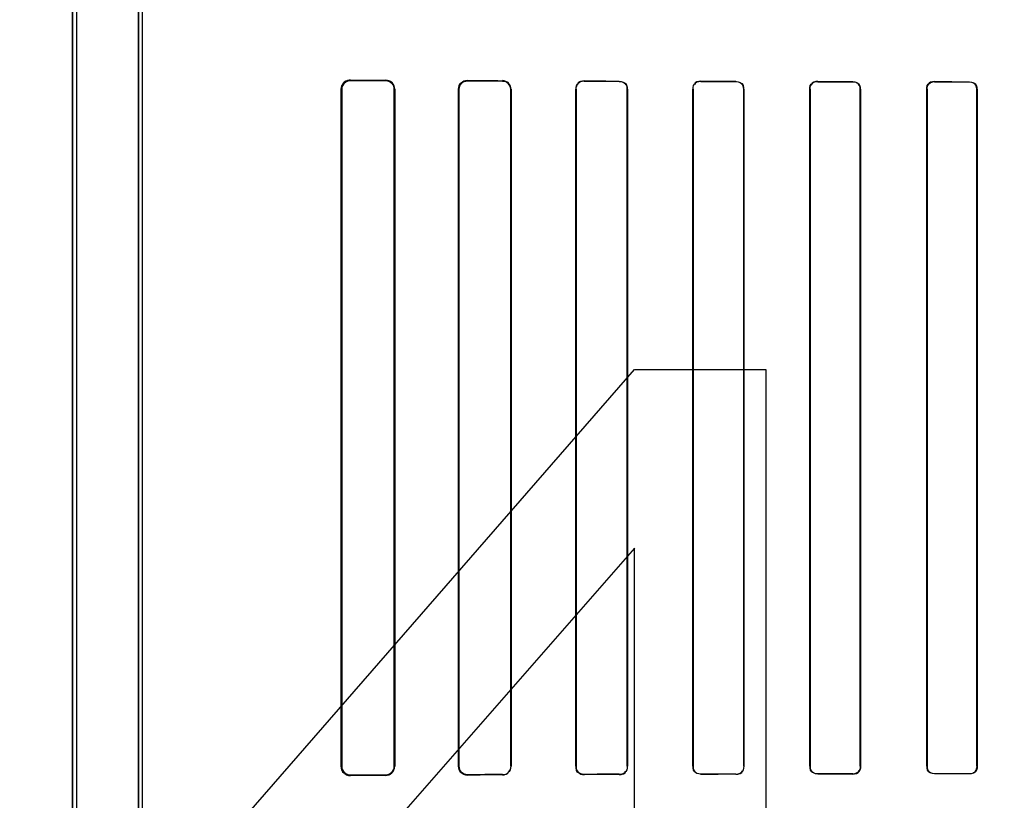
# Model space of a CAD drawing. Header units: millimetres. Extents: x 0 to 297, y 0 to 210.
# Tile 320 of 405: x 241.98 to 242.191, y 156.977 to 157.144. Entities that reach past the tile are written whole.
import ezdxf

# ---------------------------------------------------------------- set-up
doc = ezdxf.new("R2010")
doc.units = ezdxf.units.MM
doc.header["$LTSCALE"] = 16.335
doc.layers.get('0').update_dxf_attribs({"linetype": 'CONTINUOUS'})
for name, color, linetype in [('AXES_REF', 7, 'CONTINUOUS'), ('INTFCLR_1', 7, 'CONTINUOUS'), ('INTFCLR_72935', 7, 'CONTINUOUS')]:
    doc.layers.add(name, color=color, linetype=linetype)

msp = doc.modelspace()

# ---------------------------------------------------------------- linework, layer by layer
at = {"color": 7, "linetype": 'Continuous'}
for p, q in [((241.9991, 156.93972), (242.1116, 157.06898)), ((242.1116, 157.06898), (242.13972, 157.06898)), ((242.13972, 157.06898), (242.13972, 156.93972)), ((242.1116, 157.03068), (242.03191, 156.93972)), ((242.1116, 156.93972), (242.1116, 157.03068))]:
    msp.add_line(p, q, dxfattribs=at)
for radius in [4.84791, 4.8475, 4.81646]:
    msp.add_circle((241.50691, 154.95648), radius, dxfattribs=at)
msp.add_arc((241.50691, 154.95648), 4.8, 278.27713, 261.72287, dxfattribs=at)
at = {"layer": 'AXES_REF', "color": 9, "linetype": 'Continuous'}
msp.add_circle((241.50691, 154.95648), 2.96429, dxfattribs=at)
at = {"layer": 'AXES_REF', "color": 7, "linetype": 'Continuous'}
msp.add_arc((241.50691, 154.95648), 4.91, 113.08261, 66.91739, dxfattribs=at)
at = {"layer": 'AXES_REF', "color": 9, "linetype": 'Continuous'}
msp.add_arc((241.50691, 154.95648), 4.42226, 94.41181, 85.58819, dxfattribs=at)
at = {"layer": 'INTFCLR_1', "color": 6, "linetype": 'Continuous'}
for p, q in [((241.99127, 156.70647), (241.99127, 158.04147)), ((241.99216, 156.70647), (241.99216, 158.04148)), ((242.00539, 157.57527), (242.00539, 156.97268)), ((242.00627, 156.97268), (242.00627, 157.57527)), ((242.0488, 157.12897), (242.0488, 156.98397)), ((242.04889, 157.12897), (242.04889, 156.98397)), ((242.06016, 156.98397), (242.06016, 157.12897)), ((242.06025, 156.98397), (242.06025, 157.12897)), ((242.07391, 157.12897), (242.07391, 156.98397)), ((242.07399, 157.12897), (242.07399, 156.98397)), ((242.08508, 156.98397), (242.08508, 157.12897)), ((242.08515, 156.98397), (242.08515, 157.12897)), ((242.099, 157.12897), (242.099, 156.98397)), ((242.09906, 157.12897), (242.09906, 156.98397)), ((242.11001, 156.98397), (242.11001, 157.12897)), ((242.11007, 156.98397), (242.11007, 157.12897)), ((242.12406, 157.12897), (242.12406, 156.98397)), ((242.12412, 157.12897), (242.12412, 156.98397)), ((242.13496, 156.98397), (242.13496, 157.12897)), ((242.13502, 156.98397), (242.13502, 157.12897)), ((242.14911, 157.12897), (242.14911, 156.98397)), ((242.14917, 157.12897), (242.14917, 156.98397)), ((242.15991, 156.98397), (242.15991, 157.12897)), ((242.15997, 156.98397), (242.15997, 157.12897)), ((242.17415, 157.12897), (242.17415, 156.98397)), ((242.17421, 157.12897), (242.17421, 156.98397)), ((242.18488, 156.98397), (242.18488, 157.12897)), ((242.18494, 156.98397), (242.18494, 157.12897))]:
    msp.add_line(p, q, dxfattribs=at)
at = {"layer": 'INTFCLR_1', "color": 7, "linetype": 'Continuous'}
for p, q in [((242.0508, 157.13087), (242.05019, 157.13078)), ((242.07518, 157.13075), (242.0758, 157.13085)), ((242.05019, 156.98217), (242.0508, 156.98207))]:
    msp.add_line(p, q, dxfattribs=at)
at = {"layer": 'INTFCLR_1', "color": 9, "linetype": 'Continuous'}
for p, q in [((242.0508, 157.13087), (242.0508, 157.13096)), ((242.0583, 157.13093), (242.0583, 157.13084)), ((242.0758, 157.13078), (242.0758, 157.13085)), ((242.0833, 157.13083), (242.0833, 157.13075)), ((242.1008, 157.1307), (242.1008, 157.13077)), ((242.1083, 157.13075), (242.1083, 157.13068)), ((242.1258, 157.13064), (242.1258, 157.13071)), ((242.1333, 157.13069), (242.1333, 157.13063)), ((242.1508, 157.1306), (242.1508, 157.13066)), ((242.1583, 157.13064), (242.1583, 157.13059)), ((242.1758, 157.13056), (242.1758, 157.13062)), ((242.1833, 157.13061), (242.1833, 157.13055)), ((242.0488, 157.12897), (242.04889, 157.12897)), ((242.06016, 157.12897), (242.06025, 157.12897)), ((242.07391, 157.12897), (242.07399, 157.12897)), ((242.08508, 157.12897), (242.08515, 157.12897)), ((242.099, 157.12897), (242.09906, 157.12897)), ((242.11001, 157.12897), (242.11007, 157.12897)), ((242.12406, 157.12897), (242.12412, 157.12897)), ((242.13496, 157.12897), (242.13502, 157.12897)), ((242.14911, 157.12897), (242.14917, 157.12897)), ((242.15991, 157.12897), (242.15997, 157.12897)), ((242.17415, 157.12897), (242.17421, 157.12897)), ((242.18488, 157.12897), (242.18494, 157.12897)), ((242.04889, 156.98397), (242.0488, 156.98397)), ((242.06025, 156.98397), (242.06016, 156.98397)), ((242.07399, 156.98397), (242.07391, 156.98397)), ((242.08515, 156.98397), (242.08508, 156.98397)), ((242.09906, 156.98397), (242.099, 156.98397)), ((242.11007, 156.98397), (242.11001, 156.98397)), ((242.12412, 156.98397), (242.12406, 156.98397)), ((242.13502, 156.98397), (242.13496, 156.98397)), ((242.14917, 156.98397), (242.14911, 156.98397)), ((242.15997, 156.98397), (242.15991, 156.98397)), ((242.17421, 156.98397), (242.17415, 156.98397)), ((242.18494, 156.98397), (242.18488, 156.98397)), ((242.0508, 156.98198), (242.0508, 156.98207)), ((242.0583, 156.9821), (242.0583, 156.98202)), ((242.0758, 156.98209), (242.0758, 156.98216)), ((242.0833, 156.98219), (242.0833, 156.98212)), ((242.1008, 156.98217), (242.1008, 156.98224)), ((242.1083, 156.98226), (242.1083, 156.98219)), ((242.1258, 156.98224), (242.1258, 156.9823)), ((242.1333, 156.98231), (242.1333, 156.98225)), ((242.1508, 156.98229), (242.1508, 156.98234)), ((242.1583, 156.98236), (242.1583, 156.9823)), ((242.1758, 156.98232), (242.1758, 156.98238)), ((242.1833, 156.98239), (242.1833, 156.98233))]:
    msp.add_line(p, q, dxfattribs=at)
at = {"layer": 'INTFCLR_1', "color": 6, "linetype": 'Continuous'}
for centre, major_axis, start_param, end_param in [((242.26705, 157.13147), (0.26078, 0), -2.548571, -2.498918), ((242.26705, 157.13147), (0.27578, 0), -2.472123, -2.429437), ((242.26705, 157.13147), (0.26078, 0), -2.394089, -2.352695), ((242.26705, 157.13147), (0.27578, 0), -2.337129, -2.300034), ((242.26705, 157.13147), (0.26078, 0), -2.262072, -2.225293), ((242.26705, 157.13147), (0.27578, 0), -2.217858, -2.184193), ((242.26705, 157.13147), (0.26078, 0), -2.143198, -2.109347), ((242.26705, 157.13147), (0.27578, 0), -2.10853, -2.077154), ((242.26705, 157.13147), (0.26078, 0), -2.032847, -2.000965), ((242.26705, 157.13147), (0.27578, 0), -2.005937, -1.976148), ((242.26705, 157.13147), (0.26078, 0), -1.928279, -1.897747), ((242.26705, 157.13147), (0.27578, 0), -1.908037, -1.879358), ((242.26705, 156.98147), (0.27578, 0), 2.429437, 2.472123), ((242.26705, 156.98147), (0.26078, 0), 2.498918, 2.548571), ((242.26705, 156.98147), (0.27578, 0), 2.300034, 2.337129), ((242.26705, 156.98147), (0.26078, 0), 2.352695, 2.394089), ((242.26705, 156.98147), (0.27578, 0), 2.184193, 2.217858), ((242.26705, 156.98147), (0.26078, 0), 2.225293, 2.262072), ((242.26705, 156.98147), (0.27578, 0), 2.077154, 2.10853), ((242.26705, 156.98147), (0.26078, 0), 2.109347, 2.143198), ((242.26705, 156.98147), (0.27578, 0), 1.976148, 2.005937), ((242.26705, 156.98147), (0.26078, 0), 2.000965, 2.032847), ((242.26705, 156.98147), (0.27578, 0), 1.879358, 1.908037), ((242.26705, 156.98147), (0.26078, 0), 1.897747, 1.928279)]:
    msp.add_ellipse(centre, major_axis=major_axis, ratio=0.003491, start_param=start_param, end_param=end_param, dxfattribs=at)
for points, knots in [([(242.0508, 157.13096), (242.05035, 157.13096), (242.0493, 157.13061), (242.0488, 157.12954), (242.0488, 157.12897)], [0, 0, 0, 0, 0.443199, 1, 1, 1, 1]), ([(242.06025, 157.12897), (242.06025, 157.12943), (242.05988, 157.13046), (242.05884, 157.13092), (242.0583, 157.13093)], [0, 0, 0, 0, 0.461169, 1, 1, 1, 1]), ([(242.06016, 157.12897), (242.06016, 157.12942), (242.05979, 157.13041), (242.0588, 157.13084), (242.0583, 157.13084)], [0, 0, 0, 0, 0.47628, 1, 1, 1, 1]), ([(242.0758, 157.13078), (242.07533, 157.13078), (242.07437, 157.13039), (242.07399, 157.12943), (242.07399, 157.12897)], [0, 0, 0, 0, 0.507363, 1, 1, 1, 1]), ([(242.08515, 157.12897), (242.08515, 157.12944), (242.08476, 157.13042), (242.08378, 157.13082), (242.0833, 157.13083)], [0, 0, 0, 0, 0.493955, 1, 1, 1, 1]), ([(242.08508, 157.12897), (242.08508, 157.12943), (242.0847, 157.13037), (242.08375, 157.13075), (242.0833, 157.13075)], [0, 0, 0, 0, 0.502704, 1, 1, 1, 1]), ([(242.1008, 157.13077), (242.10035, 157.13077), (242.09939, 157.1304), (242.099, 157.12944), (242.099, 157.12897)], [0, 0, 0, 0, 0.492785, 1, 1, 1, 1]), ([(242.0488, 156.98397), (242.0488, 156.98352), (242.04916, 156.98247), (242.05023, 156.98198), (242.0508, 156.98198)], [0, 0, 0, 0, 0.44214, 1, 1, 1, 1]), ([(242.0583, 156.9821), (242.05875, 156.9821), (242.05973, 156.98247), (242.06016, 156.98347), (242.06016, 156.98397)], [0, 0, 0, 0, 0.468636, 1, 1, 1, 1]), ([(242.0583, 156.98202), (242.05878, 156.98202), (242.05981, 156.98242), (242.06025, 156.98346), (242.06025, 156.98397)], [0, 0, 0, 0, 0.483896, 1, 1, 1, 1]), ([(242.07391, 156.98397), (242.07391, 156.98351), (242.07429, 156.98251), (242.0753, 156.98209), (242.0758, 156.98209)], [0, 0, 0, 0, 0.479865, 1, 1, 1, 1]), ([(242.07399, 156.98397), (242.07399, 156.98352), (242.07437, 156.98255), (242.07533, 156.98216), (242.0758, 156.98216)], [0, 0, 0, 0, 0.493346, 1, 1, 1, 1]), ([(242.0833, 156.98212), (242.08378, 156.98212), (242.08476, 156.98252), (242.08515, 156.98351), (242.08515, 156.98397)], [0, 0, 0, 0, 0.507763, 1, 1, 1, 1]), ([(242.099, 156.98397), (242.099, 156.98351), (242.09939, 156.98255), (242.10035, 156.98217), (242.1008, 156.98217)], [0, 0, 0, 0, 0.505818, 1, 1, 1, 1])]:
    msp.add_open_spline(points, degree=3, knots=knots, dxfattribs=at)
at = {"layer": 'INTFCLR_1', "color": 7, "linetype": 'Continuous'}
for points, knots in [([(242.0508, 157.13087), (242.05034, 157.13087), (242.04933, 157.13051), (242.04889, 157.12949), (242.04889, 157.12897)], [0, 0, 0, 0, 0.470755, 1, 1, 1, 1]), ([(242.0758, 157.13085), (242.07531, 157.13085), (242.0743, 157.13044), (242.07391, 157.12944), (242.07391, 157.12897)], [0, 0, 0, 0, 0.511873, 1, 1, 1, 1]), ([(242.04889, 156.98397), (242.04889, 156.98346), (242.04933, 156.98244), (242.05034, 156.98208), (242.0508, 156.98207)], [0, 0, 0, 0, 0.524903, 1, 1, 1, 1])]:
    msp.add_open_spline(points, degree=3, knots=knots, dxfattribs=at)
for points in [[(242.05019, 157.13078), (242.04969, 157.13061), (242.04904, 157.13024), (242.04904, 157.12971)], [(242.07391, 157.12897), (242.07391, 157.1295), (242.07408, 157.13023), (242.07458, 157.1304)], [(242.04889, 156.98397), (242.04889, 156.98343), (242.04906, 156.98268), (242.04957, 156.98251)]]:
    msp.add_open_spline(points, degree=3, dxfattribs=at)
at = {"layer": 'INTFCLR_1', "color": 6, "linetype": 'Continuous'}
for points in [[(242.1008, 157.1307), (242.10028, 157.1307), (242.0994, 157.13052), (242.0994, 157.13)], [(242.1258, 157.13071), (242.12529, 157.13071), (242.12441, 157.13053), (242.12441, 157.13002)], [(242.1258, 157.13064), (242.12531, 157.13065), (242.12447, 157.13048), (242.12447, 157.12999)], [(242.1508, 157.1306), (242.15028, 157.1306), (242.14942, 157.13036), (242.14942, 157.12984)], [(242.1508, 157.13066), (242.15031, 157.13066), (242.14947, 157.1305), (242.14947, 157.13001)], [(242.1758, 157.13056), (242.17529, 157.13056), (242.17446, 157.13034), (242.17446, 157.12983)], [(242.1758, 157.13062), (242.17533, 157.13062), (242.17452, 157.13048), (242.17452, 157.13)], [(242.11001, 157.12897), (242.11001, 157.12942), (242.10992, 157.13022), (242.10947, 157.13022)], [(242.11007, 157.12897), (242.11007, 157.12944), (242.10999, 157.13025), (242.10953, 157.13025)], [(242.13496, 157.12897), (242.13496, 157.12942), (242.13486, 157.1302), (242.13441, 157.1302)], [(242.13502, 157.12897), (242.13502, 157.12943), (242.13492, 157.13024), (242.13446, 157.13024)], [(242.15991, 157.12897), (242.15991, 157.1295), (242.15966, 157.13035), (242.15913, 157.13035)], [(242.15997, 157.12897), (242.15997, 157.12943), (242.15986, 157.13022), (242.15941, 157.13022)], [(242.18488, 157.12897), (242.18488, 157.1295), (242.18462, 157.13034), (242.18409, 157.13034)], [(242.18494, 157.12897), (242.18494, 157.12943), (242.18482, 157.13021), (242.18437, 157.13021)], [(242.09906, 156.98397), (242.09906, 156.98352), (242.09914, 156.98272), (242.0996, 156.98272)], [(242.1083, 156.98226), (242.10881, 156.98226), (242.10967, 156.98244), (242.10967, 156.98295)], [(242.1083, 156.98219), (242.10883, 156.98219), (242.10973, 156.98238), (242.10973, 156.98292)], [(242.12406, 156.98397), (242.12406, 156.98351), (242.12415, 156.9827), (242.12462, 156.9827)], [(242.12412, 156.98397), (242.12412, 156.98352), (242.12422, 156.98274), (242.12467, 156.98274)], [(242.1333, 156.98231), (242.13384, 156.98231), (242.13471, 156.98256), (242.13471, 156.9831)], [(242.1333, 156.98225), (242.13381, 156.98225), (242.13466, 156.98242), (242.13466, 156.98293)], [(242.14911, 156.98397), (242.14911, 156.98351), (242.14922, 156.98271), (242.14968, 156.98271)], [(242.14917, 156.98397), (242.14917, 156.98344), (242.14942, 156.98258), (242.14995, 156.98258)], [(242.1583, 156.98236), (242.15882, 156.98236), (242.15966, 156.98259), (242.15966, 156.98311)], [(242.1583, 156.9823), (242.15879, 156.9823), (242.15961, 156.98245), (242.15961, 156.98293)], [(242.17415, 156.98397), (242.17415, 156.98352), (242.17426, 156.98273), (242.17472, 156.98273)], [(242.17421, 156.98397), (242.17421, 156.98345), (242.17446, 156.9826), (242.17499, 156.9826)], [(242.1833, 156.98239), (242.1838, 156.98239), (242.18463, 156.98261), (242.18463, 156.98311)], [(242.18494, 156.98397), (242.18494, 156.98351), (242.18482, 156.98272), (242.18436, 156.98272)], [(242.0833, 156.98219), (242.08378, 156.98219), (242.08461, 156.98229), (242.08461, 156.98277)]]:
    msp.add_open_spline(points, degree=3, dxfattribs=at)
at = {"layer": 'INTFCLR_72935', "color": 6, "linetype": 'Continuous'}
for p, q in [((241.99127, 158.04147), (241.99127, 156.70647)), ((241.99216, 156.70647), (241.99216, 158.04149)), ((242.00539, 156.97032), (242.00539, 157.57763)), ((242.00627, 156.97121), (242.00627, 157.57673)), ((242.0488, 156.98397), (242.0488, 157.12897)), ((242.04889, 156.98397), (242.04889, 157.12897)), ((242.06016, 157.12897), (242.06016, 156.98397)), ((242.06025, 157.12897), (242.06025, 156.98397)), ((242.07391, 156.98397), (242.07391, 157.12897)), ((242.07399, 156.98397), (242.07399, 157.12897)), ((242.08508, 157.12897), (242.08508, 156.98397)), ((242.08515, 157.12897), (242.08515, 156.98397)), ((242.099, 156.98397), (242.099, 157.12897)), ((242.09906, 156.98397), (242.09906, 157.12897)), ((242.11001, 157.12897), (242.11001, 156.98397)), ((242.11007, 157.12897), (242.11007, 156.98397)), ((242.12406, 156.98397), (242.12406, 157.12897)), ((242.12412, 156.98397), (242.12412, 157.12897)), ((242.13496, 157.12897), (242.13496, 156.98397)), ((242.13502, 157.12897), (242.13502, 156.98397)), ((242.14911, 156.98397), (242.14911, 157.12897)), ((242.14917, 156.98397), (242.14917, 157.12897)), ((242.15991, 157.12897), (242.15991, 156.98397)), ((242.15997, 157.12897), (242.15997, 156.98397)), ((242.17415, 156.98397), (242.17415, 157.12897)), ((242.17421, 156.98397), (242.17421, 157.12897)), ((242.18488, 157.12897), (242.18488, 156.98397)), ((242.18494, 157.12897), (242.18494, 156.98397))]:
    msp.add_line(p, q, dxfattribs=at)
at = {"layer": 'INTFCLR_72935', "color": 7, "linetype": 'Continuous'}
for p, q in [((242.0508, 157.13096), (242.05018, 157.13087)), ((242.05019, 157.13078), (242.0508, 157.13087)), ((242.05018, 156.98208), (242.0508, 156.98198)), ((242.0508, 156.98207), (242.05019, 156.98217)), ((242.07518, 156.98219), (242.0758, 156.98209))]:
    msp.add_line(p, q, dxfattribs=at)
at = {"layer": 'INTFCLR_72935', "color": 9, "linetype": 'Continuous'}
for p, q in [((242.0508, 157.13096), (242.0508, 157.13087)), ((242.0583, 157.13084), (242.0583, 157.13093)), ((242.0758, 157.13085), (242.0758, 157.13078)), ((242.0833, 157.13075), (242.0833, 157.13083)), ((242.1008, 157.13077), (242.1008, 157.1307)), ((242.1083, 157.13068), (242.1083, 157.13075)), ((242.1258, 157.13071), (242.1258, 157.13064)), ((242.1333, 157.13063), (242.1333, 157.13069)), ((242.1508, 157.13066), (242.1508, 157.1306)), ((242.1583, 157.13059), (242.1583, 157.13064)), ((242.1758, 157.13062), (242.1758, 157.13056)), ((242.1833, 157.13055), (242.1833, 157.13061)), ((242.04889, 157.12897), (242.0488, 157.12897)), ((242.06025, 157.12897), (242.06016, 157.12897)), ((242.07399, 157.12897), (242.07391, 157.12897)), ((242.08515, 157.12897), (242.08508, 157.12897)), ((242.09906, 157.12897), (242.099, 157.12897)), ((242.11007, 157.12897), (242.11001, 157.12897)), ((242.12412, 157.12897), (242.12406, 157.12897)), ((242.13502, 157.12897), (242.13496, 157.12897)), ((242.14917, 157.12897), (242.14911, 157.12897)), ((242.15997, 157.12897), (242.15991, 157.12897)), ((242.17421, 157.12897), (242.17415, 157.12897)), ((242.18494, 157.12897), (242.18488, 157.12897)), ((242.0488, 156.98397), (242.04889, 156.98397)), ((242.06016, 156.98397), (242.06025, 156.98397)), ((242.07391, 156.98397), (242.07399, 156.98397)), ((242.08508, 156.98397), (242.08515, 156.98397)), ((242.099, 156.98397), (242.09906, 156.98397)), ((242.11001, 156.98397), (242.11007, 156.98397)), ((242.12406, 156.98397), (242.12412, 156.98397)), ((242.13496, 156.98397), (242.13502, 156.98397)), ((242.14911, 156.98397), (242.14917, 156.98397)), ((242.15991, 156.98397), (242.15997, 156.98397)), ((242.17415, 156.98397), (242.17421, 156.98397)), ((242.18488, 156.98397), (242.18494, 156.98397)), ((242.0508, 156.98207), (242.0508, 156.98198)), ((242.0583, 156.98202), (242.0583, 156.9821)), ((242.0758, 156.98216), (242.0758, 156.98209)), ((242.0833, 156.98212), (242.0833, 156.98219)), ((242.1008, 156.98224), (242.1008, 156.98217)), ((242.1083, 156.98219), (242.1083, 156.98226)), ((242.1258, 156.9823), (242.1258, 156.98224)), ((242.1333, 156.98225), (242.1333, 156.98231)), ((242.1508, 156.98234), (242.1508, 156.98229)), ((242.1583, 156.9823), (242.1583, 156.98236)), ((242.1758, 156.98238), (242.1758, 156.98232)), ((242.1833, 156.98233), (242.1833, 156.98239))]:
    msp.add_line(p, q, dxfattribs=at)
at = {"layer": 'INTFCLR_72935', "color": 6, "linetype": 'Continuous'}
for centre, major_axis, start_param, end_param in [((242.26705, 157.13147), (0.26078, 0), -2.548571, -2.498918), ((242.26705, 157.13147), (0.27578, 0), -2.472123, -2.429437), ((242.26705, 157.13147), (0.26078, 0), -2.394089, -2.352695), ((242.26705, 157.13147), (0.27578, 0), -2.337129, -2.300034), ((242.26705, 157.13147), (0.26078, 0), -2.262072, -2.225293), ((242.26705, 157.13147), (0.27578, 0), -2.217858, -2.184193), ((242.26705, 157.13147), (0.26078, 0), -2.143198, -2.109347), ((242.26705, 157.13147), (0.27578, 0), -2.10853, -2.077154), ((242.26705, 157.13147), (0.26078, 0), -2.032847, -2.000965), ((242.26705, 157.13147), (0.27578, 0), -2.005937, -1.976148), ((242.26705, 157.13147), (0.26078, 0), -1.928279, -1.897747), ((242.26705, 157.13147), (0.27578, 0), -1.908037, -1.879358), ((242.26705, 156.98147), (0.27578, 0), 2.429437, 2.472123), ((242.26705, 156.98147), (0.26078, 0), 2.498918, 2.548571), ((242.26705, 156.98147), (0.27578, 0), 2.300034, 2.337129), ((242.26705, 156.98147), (0.26078, 0), 2.352695, 2.394089), ((242.26705, 156.98147), (0.27578, 0), 2.184193, 2.217858), ((242.26705, 156.98147), (0.26078, 0), 2.225293, 2.262072), ((242.26705, 156.98147), (0.27578, 0), 2.077154, 2.10853), ((242.26705, 156.98147), (0.26078, 0), 2.109347, 2.143198), ((242.26705, 156.98147), (0.27578, 0), 1.976148, 2.005937), ((242.26705, 156.98147), (0.26078, 0), 2.000965, 2.032847), ((242.26705, 156.98147), (0.27578, 0), 1.879358, 1.908037), ((242.26705, 156.98147), (0.26078, 0), 1.897747, 1.928279)]:
    msp.add_ellipse(centre, major_axis=major_axis, ratio=0.003491, start_param=start_param, end_param=end_param, dxfattribs=at)
at = {"layer": 'INTFCLR_72935', "color": 7, "linetype": 'Continuous'}
for points, knots in [([(242.0488, 157.12897), (242.0488, 157.12946), (242.0492, 157.13052), (242.05027, 157.13096), (242.0508, 157.13096)], [0, 0, 0, 0, 0.479801, 1, 1, 1, 1]), ([(242.04889, 157.12897), (242.04889, 157.12948), (242.04933, 157.13051), (242.05034, 157.13087), (242.0508, 157.13087)], [0, 0, 0, 0, 0.524903, 1, 1, 1, 1]), ([(242.0508, 156.98198), (242.05028, 156.98199), (242.04921, 156.98241), (242.0488, 156.98348), (242.0488, 156.98397)], [0, 0, 0, 0, 0.514024, 1, 1, 1, 1]), ([(242.0508, 156.98207), (242.05034, 156.98207), (242.04933, 156.98243), (242.04889, 156.98346), (242.04889, 156.98397)], [0, 0, 0, 0, 0.470755, 1, 1, 1, 1]), ([(242.0758, 156.98209), (242.07531, 156.98209), (242.0743, 156.9825), (242.07391, 156.9835), (242.07391, 156.98397)], [0, 0, 0, 0, 0.511873, 1, 1, 1, 1])]:
    msp.add_open_spline(points, degree=3, knots=knots, dxfattribs=at)
for points in [[(242.04889, 157.12897), (242.04889, 157.12951), (242.04906, 157.13026), (242.04957, 157.13043)], [(242.05018, 157.13087), (242.04971, 157.13072), (242.04904, 157.13041), (242.04904, 157.12992)], [(242.0488, 156.98397), (242.0488, 156.98347), (242.04889, 156.98273), (242.04937, 156.98258)], [(242.05019, 156.98217), (242.04969, 156.98233), (242.04904, 156.98271), (242.04904, 156.98323)], [(242.07391, 156.98397), (242.07391, 156.98344), (242.07408, 156.98271), (242.07458, 156.98254)]]:
    msp.add_open_spline(points, degree=3, dxfattribs=at)
at = {"layer": 'INTFCLR_72935', "color": 6, "linetype": 'Continuous'}
for points, knots in [([(242.06025, 157.12897), (242.06025, 157.12949), (242.0598, 157.13053), (242.05878, 157.13092), (242.0583, 157.13093)], [0, 0, 0, 0, 0.522861, 1, 1, 1, 1]), ([(242.0583, 157.13084), (242.0588, 157.13084), (242.05979, 157.13041), (242.06016, 157.12942), (242.06016, 157.12897)], [0, 0, 0, 0, 0.523423, 1, 1, 1, 1]), ([(242.07391, 157.12897), (242.07391, 157.12943), (242.07429, 157.13043), (242.0753, 157.13085), (242.0758, 157.13085)], [0, 0, 0, 0, 0.479865, 1, 1, 1, 1]), ([(242.07399, 157.12897), (242.07399, 157.12943), (242.07437, 157.13039), (242.07534, 157.13078), (242.0758, 157.13078)], [0, 0, 0, 0, 0.497304, 1, 1, 1, 1]), ([(242.08515, 157.12897), (242.08515, 157.12944), (242.08476, 157.13042), (242.08378, 157.13082), (242.0833, 157.13083)], [0, 0, 0, 0, 0.495699, 1, 1, 1, 1]), ([(242.1008, 157.13077), (242.10034, 157.13077), (242.09938, 157.13039), (242.099, 157.12943), (242.099, 157.12897)], [0, 0, 0, 0, 0.499305, 1, 1, 1, 1]), ([(242.06016, 156.98397), (242.06016, 156.98352), (242.05979, 156.98253), (242.0588, 156.9821), (242.0583, 156.9821)], [0, 0, 0, 0, 0.47628, 1, 1, 1, 1]), ([(242.0583, 156.98202), (242.05877, 156.98202), (242.0598, 156.98241), (242.06025, 156.98345), (242.06025, 156.98397)], [0, 0, 0, 0, 0.472258, 1, 1, 1, 1]), ([(242.0758, 156.98216), (242.07533, 156.98216), (242.07436, 156.98256), (242.07399, 156.98352), (242.07399, 156.98397)], [0, 0, 0, 0, 0.511057, 1, 1, 1, 1]), ([(242.0833, 156.98212), (242.08378, 156.98212), (242.08477, 156.98253), (242.08515, 156.98351), (242.08515, 156.98397)], [0, 0, 0, 0, 0.512282, 1, 1, 1, 1])]:
    msp.add_open_spline(points, degree=3, knots=knots, dxfattribs=at)
for points in [[(242.0833, 157.13075), (242.08376, 157.13075), (242.08457, 157.13068), (242.08457, 157.13022)], [(242.1083, 157.13068), (242.10882, 157.13068), (242.10968, 157.1305), (242.10968, 157.12998)], [(242.1258, 157.13071), (242.12528, 157.13071), (242.1244, 157.13052), (242.1244, 157.13)], [(242.1333, 157.13063), (242.13384, 157.13063), (242.13472, 157.13037), (242.13472, 157.12983)], [(242.1583, 157.13059), (242.15882, 157.13059), (242.15967, 157.13035), (242.15967, 157.12983)], [(242.1833, 157.13055), (242.18381, 157.13055), (242.18463, 157.13033), (242.18463, 157.12983)], [(242.09906, 157.12897), (242.09906, 157.12943), (242.09915, 157.13023), (242.09961, 157.13023)], [(242.11007, 157.12897), (242.11007, 157.12944), (242.10999, 157.13026), (242.10952, 157.13026)], [(242.12412, 157.12897), (242.12412, 157.12943), (242.12423, 157.13022), (242.12468, 157.13022)], [(242.13502, 157.12897), (242.13502, 157.12944), (242.13491, 157.13025), (242.13445, 157.13025)], [(242.14911, 157.12897), (242.14911, 157.12943), (242.14922, 157.13023), (242.14968, 157.13023)], [(242.14917, 157.12897), (242.14917, 157.12942), (242.14928, 157.1302), (242.14973, 157.1302)], [(242.15997, 157.12897), (242.15997, 157.12943), (242.15986, 157.13023), (242.1594, 157.13023)], [(242.17415, 157.12897), (242.17415, 157.12943), (242.17426, 157.13022), (242.17472, 157.13021)], [(242.17421, 157.12897), (242.17421, 157.1295), (242.17447, 157.13035), (242.175, 157.13035)], [(242.18494, 157.12897), (242.18494, 157.12943), (242.18482, 157.13022), (242.18436, 157.13022)], [(242.08508, 156.98397), (242.08508, 156.98351), (242.085, 156.9827), (242.08455, 156.9827)], [(242.099, 156.98397), (242.099, 156.9835), (242.09908, 156.98267), (242.09955, 156.98267)], [(242.1008, 156.98224), (242.10027, 156.98224), (242.09939, 156.98243), (242.09939, 156.98296)], [(242.1083, 156.98219), (242.10884, 156.98219), (242.10974, 156.9824), (242.10974, 156.98294)], [(242.11001, 156.98397), (242.11001, 156.98352), (242.10992, 156.98272), (242.10946, 156.98272)], [(242.12406, 156.98397), (242.12406, 156.9835), (242.12416, 156.98269), (242.12463, 156.98269)], [(242.1258, 156.9823), (242.12531, 156.9823), (242.12447, 156.98246), (242.12447, 156.98295)], [(242.1333, 156.98225), (242.13381, 156.98225), (242.13467, 156.98243), (242.13467, 156.98294)], [(242.13496, 156.98397), (242.13496, 156.98352), (242.13485, 156.98273), (242.1344, 156.98273)], [(242.14911, 156.98397), (242.14911, 156.98351), (242.14923, 156.9827), (242.14969, 156.9827)], [(242.1508, 156.98234), (242.15027, 156.98234), (242.14941, 156.98259), (242.14941, 156.98312)], [(242.15991, 156.98397), (242.15991, 156.98344), (242.15966, 156.98258), (242.15912, 156.98258)], [(242.15997, 156.98397), (242.15997, 156.98351), (242.15986, 156.98272), (242.15941, 156.98272)], [(242.17415, 156.98397), (242.17415, 156.98351), (242.17427, 156.98271), (242.17473, 156.98271)], [(242.1758, 156.98238), (242.17529, 156.98238), (242.17446, 156.98261), (242.17446, 156.98312)], [(242.18488, 156.98397), (242.18488, 156.98344), (242.18462, 156.9826), (242.18409, 156.9826)], [(242.18494, 156.98397), (242.18494, 156.98352), (242.18482, 156.98273), (242.18437, 156.98273)]]:
    msp.add_open_spline(points, degree=3, dxfattribs=at)

doc.saveas('drawing.dxf')
